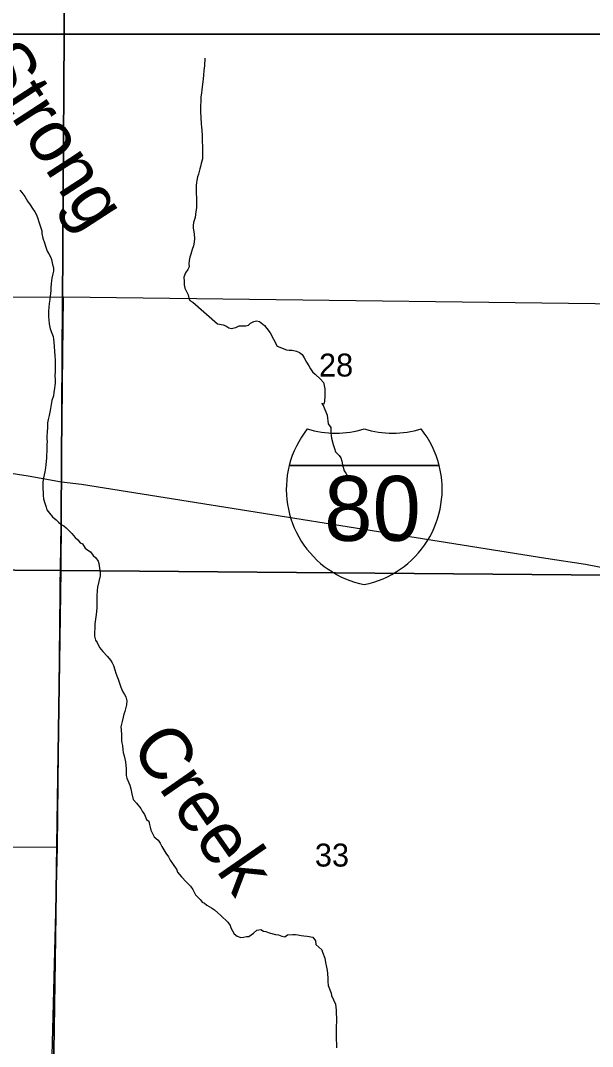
# Model space of a CAD drawing. Extents: x 1588073 to 2013523, y 1090242 to 1357120.
# Drawn here: x 1853753 to 1859256, y 1218948 to 1228828 of the extents above; entities that cross this region are included whole.
import ezdxf

# ---------------------------------------------------------------- set-up
doc = ezdxf.new("R2010")
doc.units = 0
for name, color, linetype in [('GM_X_Interstate_Location', 7, 'Continuous'), ('GM_X_Interstate_Route', 7, 'Continuous'), ('GM_X_Interstate_Shield', 7, 'Continuous'), ('GM_X_Minor_River', 7, 'Continuous'), ('GM_X_Minor_River_Text', 7, 'Continuous'), ('GM_X_Section', 7, 'Continuous'), ('GM_X_Section_Text', 7, 'Continuous'), ('GM_X_Township_Road', 7, 'Continuous')]:
    doc.layers.add(name, color=color, linetype=linetype)

msp = doc.modelspace()

# ---------------------------------------------------------------- linework, layer by layer
at = {"layer": 'GM_X_Interstate_Route'}
msp.add_lwpolyline([(1850303.1, 1224995), (1853825, 1224444.4), (1854147.4, 1224386.7), (1854338.4, 1224361.4), (1858808.2, 1223649.2), (1859188.5, 1223592.2), (1859550.8, 1223521.3), (1860168.2, 1223383.7), (1860779, 1223221.5), (1861290.4, 1223079.9), (1862000.9, 1222872.7), (1862456.3, 1222743.2), (1862914.5, 1222610), (1863877.5, 1222332.4), (1864371.7, 1222195.6)], dxfattribs=at)
at = {"layer": 'GM_X_Interstate_Shield'}
for p, q in [((1856338.6, 1224543.6), (1857781.3, 1224543.6)), ((1857781.3, 1224543.6), (1856338.6, 1224543.6)), ((1857781.3, 1224543.6), (1856338.6, 1224543.6))]:
    msp.add_line(p, q, dxfattribs=at)
for centre, start, end in [((1857247.4, 1224313.8), 141.66896, 165.80665), ((1856786, 1225791.8), 253.00908, 286.99093), ((1857333.9, 1225791.8), 253.00908, 286.99093), ((1856872.4, 1224313.8), 14.19335, 38.33104), ((1857247.4, 1224313.8), 165.80665, 258.46304), ((1856872.4, 1224313.8), 281.53696, 14.19335)]:
    msp.add_arc(centre, 937.5, start, end, dxfattribs=at)
at = {"layer": 'GM_X_Minor_River'}
for points in [[(1855527.3, 1228466.4), (1855521.7, 1228390.1), (1855515.9, 1228348), (1855512.1, 1228301.8), (1855510.3, 1228265.7), (1855496.8, 1228159.3), (1855493, 1228129.2), (1855487.1, 1228093.1), (1855487.3, 1228067), (1855483.6, 1227988.8), (1855483.8, 1227948.7), (1855488.1, 1227894.5), (1855492.4, 1227834.4), (1855494.6, 1227802.3), (1855496.7, 1227772.2), (1855499, 1227718.1), (1855499.2, 1227692), (1855501.3, 1227661.9), (1855503.5, 1227617.8), (1855503.9, 1227541.6), (1855502.1, 1227497.5), (1855492.3, 1227451.3), (1855484.5, 1227423.2), (1855476.6, 1227399.1), (1855464.8, 1227346.9), (1855456.9, 1227322.7), (1855449.1, 1227288.6), (1855445.2, 1227266.5), (1855443.3, 1227240.4), (1855443.7, 1227166.2), (1855445.9, 1227118.1), (1855446.4, 1227023.8), (1855440.6, 1226987.7), (1855432.8, 1226931.5), (1855417, 1226881.3), (1855415.2, 1226853.2), (1855415.3, 1226831.1), (1855423.6, 1226771), (1855425.8, 1226728.9), (1855424, 1226694.8), (1855416.2, 1226656.6), (1855404.3, 1226622.5), (1855392.5, 1226578.3), (1855382.6, 1226548.2), (1855374.8, 1226518.1), (1855372.9, 1226483.9), (1855375.1, 1226455.9), (1855363.2, 1226431.8), (1855339.3, 1226397.5), (1855323.4, 1226357.3), (1855327.7, 1226315.2), (1855327.8, 1226281.1), (1855334, 1226251.1), (1855350.2, 1226217.1), (1855366.4, 1226185.1), (1855372.6, 1226155), (1855380.7, 1226131), (1855410.8, 1226117.1), (1855648.4, 1225905.6), (1855702.6, 1225897.8), (1855728.7, 1225887.9), (1855756.8, 1225868), (1855780.9, 1225862.1), (1855823, 1225870.3), (1855854.9, 1225888.5), (1855921.1, 1225888.8), (1855945.1, 1225894.9), (1855967.1, 1225913.1), (1855997, 1225929.3), (1856023.1, 1225937.4), (1856051.2, 1225929.6), (1856101.5, 1225891.7), (1856123.7, 1225861.7), (1856153.9, 1225819.7), (1856188.3, 1225759.7), (1856200.4, 1225735.7), (1856208.6, 1225713.7), (1856220.7, 1225691.7), (1856311.1, 1225658), (1856337.2, 1225654.1), (1856365.2, 1225654.2), (1856409.4, 1225642.4), (1856437.5, 1225632.5), (1856463.6, 1225610.6), (1856481.8, 1225580.6), (1856504.1, 1225538.6), (1856526.3, 1225502.6), (1856544.5, 1225472.6), (1856560.7, 1225444.6), (1856588.9, 1225422.6), (1856639.2, 1225372.7), (1856667.4, 1225340.8), (1856675.6, 1225314.7), (1856681.8, 1225280.7), (1856681.9, 1225242.6), (1856680.1, 1225210.5), (1856676.3, 1225162.3), (1856672.5, 1225132.2), (1856650.4, 1225140.1), (1856666.6, 1225114.1), (1856703.1, 1225028.1)], [(1853745.9, 1227194.3), (1853764, 1227172.3), (1853794.3, 1227132.4), (1853820.6, 1227088.3), (1853844.8, 1227052.4), (1853867, 1227016.4), (1853889.2, 1226984.4), (1853907.4, 1226956.4), (1853917.6, 1226922.3), (1853927.8, 1226888.3), (1853944.1, 1226840.2), (1853956.3, 1226802.2), (1853958.4, 1226776.1), (1853968.7, 1226732), (1853982.9, 1226688), (1853995.1, 1226645.9), (1854007.4, 1226607.9), (1854023.5, 1226579.8), (1854039.7, 1226553.8), (1854049.9, 1226525.8), (1854060.1, 1226479.7), (1854068.3, 1226447.7), (1854068.5, 1226413.6)], [(1854068.5, 1226413.6), (1854064.6, 1226387.5), (1854054.8, 1226347.3), (1854049, 1226295.2), (1854045.2, 1226253), (1854043.3, 1226226.9), (1854041.5, 1226198.8), (1854037.6, 1226172.8), (1854033.7, 1226140.6), (1854027.9, 1226102.5), (1854024.1, 1226064.4), (1854020.3, 1226032.3), (1854020.4, 1226008.2), (1854022.6, 1225970.1), (1854024.7, 1225944), (1854028.9, 1225905.9), (1854039.2, 1225859.9), (1854053.4, 1225815.8), (1854065.6, 1225785.8), (1854069.7, 1225759.7), (1854071.9, 1225731.6), (1854076.1, 1225689.6), (1854080.4, 1225641.4), (1854082.6, 1225599.3), (1854084.8, 1225559.2), (1854085.3, 1225450.9), (1854083.5, 1225402.8), (1854085.7, 1225374.7), (1854085.9, 1225336.6), (1854082, 1225312.5), (1854080.1, 1225286.4), (1854072.3, 1225244.3), (1854070.5, 1225214.2), (1854054.7, 1225168), (1854039.1, 1225071.6), (1854027.3, 1225023.4), (1854017.5, 1224985.3), (1854013.6, 1224953.1), (1854011.9, 1224911), (1854008.1, 1224862.9), (1854006.3, 1224824.7), (1854006.4, 1224796.7), (1854008.5, 1224774.6), (1854006.7, 1224744.5), (1854006.9, 1224704.4), (1854005, 1224676.3), (1854003.2, 1224644.2), (1854001.3, 1224618.1), (1853999.5, 1224582), (1853995.6, 1224551.9), (1853991.8, 1224519.8), (1853985.9, 1224481.7), (1853972.2, 1224425.4), (1853968.4, 1224383.3), (1853966.6, 1224351.2), (1853966.7, 1224315.1), (1853968.9, 1224287), (1853971, 1224254.9), (1853975.2, 1224222.9), (1853987.5, 1224180.8), (1853999.7, 1224142.8), (1854005.8, 1224114.7), (1854032, 1224084.8), (1854060.3, 1224048.8), (1854094.5, 1224018.8), (1854116.7, 1223996.9), (1854144.8, 1223975), (1854168.9, 1223961), (1854191.1, 1223941.1), (1854245.5, 1223887.2), (1854279.7, 1223849.2), (1854303.9, 1223827.3), (1854326.1, 1223799.3), (1854348.2, 1223789.4), (1854374.5, 1223747.4), (1854400.6, 1223727.5), (1854424.7, 1223711.5), (1854451, 1223677.6), (1854477.1, 1223653.6), (1854499.4, 1223621.6), (1854507.5, 1223597.6), (1854520, 1223509.4), (1854518.1, 1223479.3), (1854506.4, 1223425.1), (1854492.6, 1223370.9), (1854488.7, 1223338.8), (1854487, 1223286.6), (1854487.2, 1223242.5), (1854487.4, 1223198.3), (1854485.6, 1223168.3), (1854479.9, 1223108.1), (1854474.1, 1223063.9), (1854466.3, 1223017.7), (1854466.5, 1222985.6), (1854464.7, 1222927.5), (1854464.9, 1222899.4), (1854475.1, 1222861.3), (1854491.3, 1222837.3), (1854513.5, 1222789.3), (1854543.8, 1222751.3), (1854590.1, 1222703.4)], [(1856703.1, 1225028.1), (1856713.5, 1224943.9), (1856739.7, 1224907.9), (1856740, 1224861.8), (1856742.1, 1224829.7), (1856746.3, 1224805.6), (1856762.6, 1224743.5), (1856772.8, 1224705.5), (1856783, 1224675.4), (1856817.3, 1224639.5), (1856835.4, 1224615.5), (1856843.6, 1224585.4), (1856851.8, 1224549.4), (1856857.9, 1224527.3), (1856868.1, 1224491.3), (1856884.3, 1224467.3), (1856898.4, 1224441.3), (1856916.6, 1224417.3)], [(1854590.1, 1222703.4), (1854618.4, 1222667.5), (1854634.5, 1222641.4), (1854646.7, 1222615.4), (1854660.9, 1222575.4), (1854671.1, 1222543.3), (1854679.3, 1222517.3), (1854693.5, 1222485.3), (1854717.9, 1222409.2), (1854728, 1222385.2), (1854738.2, 1222363.1), (1854752.3, 1222337.1), (1854764.5, 1222315.1), (1854774.7, 1222275.1), (1854772.9, 1222239), (1854767, 1222210.8), (1854755.1, 1222174.7), (1854747.3, 1222146.6), (1854741.4, 1222120.5), (1854729.6, 1222076.3), (1854723.7, 1222052.2), (1854717.8, 1222026.1), (1854719.9, 1221998), (1854724.2, 1221947.9), (1854724.5, 1221895.8), (1854726.6, 1221871.7), (1854732.7, 1221845.6), (1854737, 1221803.5), (1854741.1, 1221779.5), (1854749.3, 1221747.4), (1854763.6, 1221689.3), (1854765.8, 1221655.2), (1854767.9, 1221625.2), (1854768.1, 1221581.1), (1854770.3, 1221557), (1854776.4, 1221530.9), (1854804.8, 1221464.9), (1854815, 1221428.8), (1854823.3, 1221380.7), (1854835.6, 1221326.6), (1854869.8, 1221290.7), (1854910.2, 1221238.8), (1854924.3, 1221212.7), (1854946.5, 1221180.8), (1854964.8, 1221132.7), (1854986.9, 1221116.8), (1854993.1, 1221084.7), (1854999.2, 1221058.6), (1855007.4, 1221030.6), (1855037.8, 1220966.6), (1855078, 1220934.7), (1855096.2, 1220904.7), (1855112.4, 1220872.7), (1855130.6, 1220840.6), (1855150.8, 1220808.6), (1855175, 1220772.7), (1855191.2, 1220742.6), (1855215.5, 1220708.7), (1855257.8, 1220648.7), (1855262, 1220626.7), (1855302.3, 1220582.7), (1855346.6, 1220532.8), (1855386.9, 1220492.9), (1855411.1, 1220460.9), (1855437.4, 1220408.9), (1855483.8, 1220360.9), (1855501.9, 1220337), (1855524, 1220327), (1855546.2, 1220309.1), (1855590.4, 1220283.2), (1855618.5, 1220263.3), (1855650.8, 1220235.4), (1855680.9, 1220209.4), (1855747.4, 1220143.6), (1855769.6, 1220113.6), (1855777.8, 1220091.6), (1855808.1, 1220033.5), (1855836.3, 1220011.6), (1855872.4, 1219997.7), (1855898.5, 1220001.9), (1855926.5, 1220008), (1855948.5, 1220008.1), (1855994.5, 1220038.4), (1856026.4, 1220066.7), (1856064.4, 1220074.9), (1856090.6, 1220058.9), (1856114.7, 1220055), (1856144.8, 1220043.1), (1856207, 1220027.4), (1856235.1, 1220021.5), (1856267.2, 1220011.6), (1856295.3, 1220003.8), (1856321.3, 1220021.9), (1856373.4, 1220026.2), (1856399.4, 1220026.3), (1856421.5, 1220024.4), (1856451.6, 1220016.5), (1856477.6, 1220012.6), (1856509.7, 1220008.8), (1856563.9, 1220001), (1856590.1, 1219965)], [(1856590.1, 1219965), (1856594.3, 1219928.9), (1856650.7, 1219877.1), (1856658.8, 1219855), (1856681.2, 1219797), (1856687.4, 1219756.9), (1856695.6, 1219712.8), (1856701.8, 1219680.7), (1856705.9, 1219650.7), (1856708.2, 1219602.6), (1856708.3, 1219572.5), (1856712.5, 1219536.4), (1856743, 1219460.3), (1856745.1, 1219438.2), (1856763.3, 1219396.2), (1856783.6, 1219354.2), (1856789.9, 1219296.1), (1856790, 1219272), (1856794.3, 1219217.9), (1856792.4, 1219193.8), (1856788.7, 1219135.6), (1856789, 1219073.4), (1856791.3, 1219009.2), (1856793.5, 1218975.2), (1856791.7, 1218935.1)]]:
    msp.add_lwpolyline(points, dxfattribs=at)
at = {"layer": 'GM_X_Section'}
for points in [[(1848977, 1234033.3), (1854198.4, 1234042), (1854173.3, 1228696.5), (1848879.9, 1228697.9)], [(1854198.4, 1234042), (1859529.7, 1233994.1), (1859478.7, 1228695.1), (1854173.3, 1228696.5)], [(1854173.3, 1228696.5), (1854140.5, 1223531.4), (1848827.4, 1223568.9), (1848879.9, 1228697.9)], [(1859478.7, 1228695.1), (1859429.7, 1223485.9), (1854140.5, 1223531.4), (1854173.3, 1228696.5)], [(1848827.4, 1223568.9), (1854140.5, 1223531.4), (1854065, 1218234.5), (1853993, 1218230.8), (1848759.9, 1218266)], [(1859429.7, 1223485.9), (1859378.2, 1218198.9), (1859302.1, 1218197.2), (1854065, 1218234.5), (1854140.5, 1223531.4)]]:
    msp.add_lwpolyline(points, close=True, dxfattribs=at)
at = {"layer": 'GM_X_Township_Road'}
for points in [[(1848863.3, 1226144.1), (1852820.3, 1226160.8), (1854167.3, 1226166.5), (1860814.8, 1226084.9), (1864828.8, 1226056.2)], [(1854157.9, 1225326), (1854167.3, 1226166.5)], [(1854139.6, 1223693.4), (1854147.4, 1224386.7), (1854157.4, 1225283.2), (1854157.9, 1225326)], [(1854108.1, 1220866.9), (1854138.8, 1223620.6), (1854139.6, 1223693.4)], [(1848751.2, 1220879.3), (1848804, 1220878.6), (1854108.1, 1220866.9)], [(1854041.1, 1218236.4), (1854108.1, 1220866.9)]]:
    msp.add_lwpolyline(points, dxfattribs=at)

# ---------------------------------------------------------------- texts
at = {"layer": 'GM_X_Interstate_Location'}
for s in ['-', '.', ',']:
    msp.add_text(s, height=1, dxfattribs=at).set_placement((1857059.8, 1224144.7))
msp.add_text('80', height=1, rotation=0.00001, dxfattribs=at).set_placement((1856855.5, 1223937.7))
at = {"layer": 'GM_X_Interstate_Shield'}
msp.add_text('80', height=625, dxfattribs=at).set_placement((1856674.7, 1223817.1))
at = {"layer": 'GM_X_Minor_River_Text'}
for s, height, rotation, p in [('Strong', 500.31, 303.00768, (1853312.4, 1228429.9)), ('Creek', 500.3, 304.77206, (1854801.8, 1221834.4))]:
    msp.add_text(s, height=height, rotation=rotation, dxfattribs=at).set_placement(p)
at = {"layer": 'GM_X_Section_Text'}
for s, p in [('28', (1856624.5, 1225399.5)), ('33', (1856584.9, 1220680.5))]:
    msp.add_text(s, height=221, rotation=0.00001, dxfattribs=at).set_placement(p)

doc.saveas('drawing.dxf')
